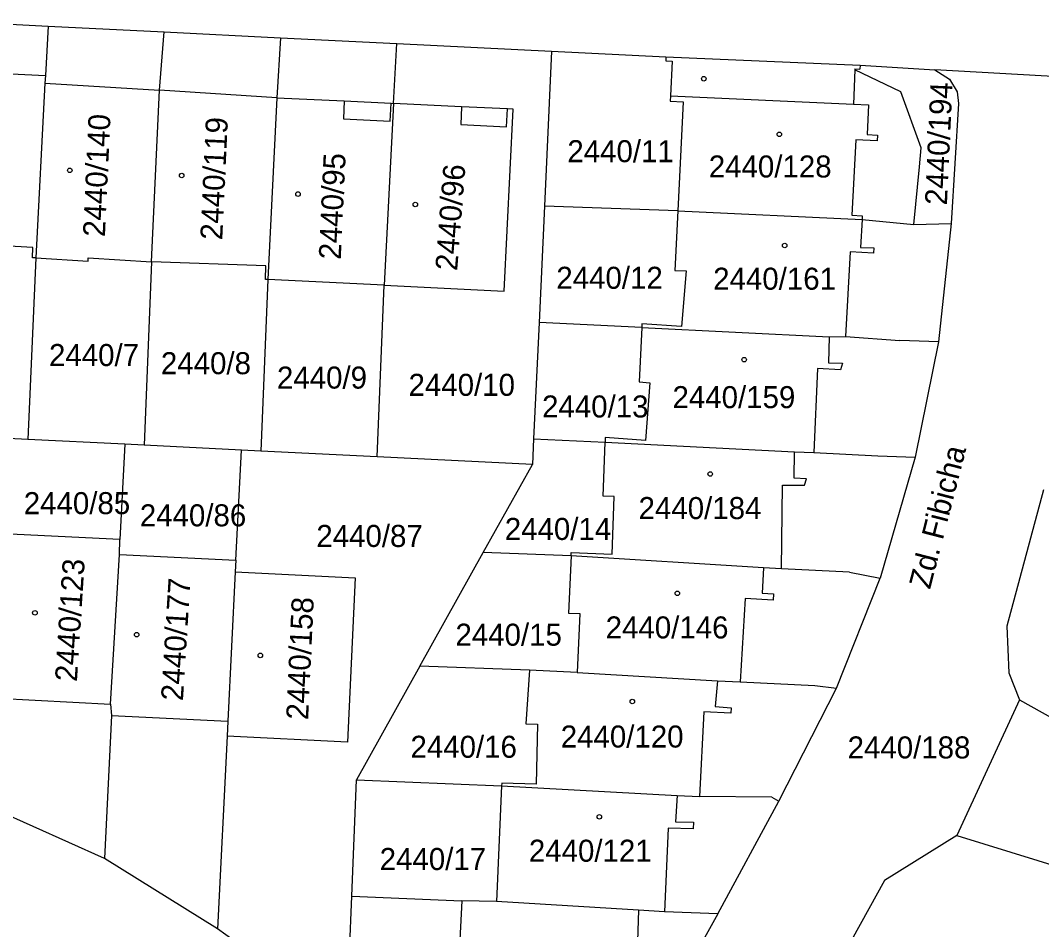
# Model space of a CAD drawing. Extents: x -755819 to -753140, y -1169796 to -1166000.
# Drawn here: x -755260.2 to -755181.4, y -1168268.7 to -1168198.5 of the extents above; entities that cross this region are included whole.
import ezdxf

# ---------------------------------------------------------------- set-up
doc = ezdxf.new("R2010")
doc.units = 0
for name, color, linetype in [('Vrstva 1', 7, 'Continuous'), ('Vrstva 15', 7, 'Continuous'), ('Vrstva 18', 7, 'Continuous'), ('Vrstva 19', 7, 'Continuous'), ('Vrstva 25', 7, 'Continuous'), ('Vrstva 4', 7, 'Continuous')]:
    doc.layers.add(name, color=color, linetype=linetype)

msp = doc.modelspace()

# ---------------------------------------------------------------- linework, layer by layer
at = {"layer": 'Vrstva 1'}
for p, q in [((-755267.04, -1168198.54), (-755258.07, -1168198.98)), ((-755258.07, -1168198.98), (-755258.27, -1168202.78)), ((-755258.07, -1168198.98), (-755249.1, -1168199.43)), ((-755249.45, -1168203.93), (-755249.1, -1168199.43)), ((-755249.1, -1168199.43), (-755240.12, -1168199.87)), ((-755240.12, -1168199.87), (-755240.4, -1168204.5)), ((-755240.12, -1168199.87), (-755231.15, -1168200.31)), ((-755231.4, -1168204.94), (-755231.15, -1168200.31)), ((-755231.15, -1168200.31), (-755219.19, -1168200.9)), ((-755219.19, -1168200.9), (-755219.74, -1168212.87)), ((-755219.19, -1168200.9), (-755210.36, -1168201.35)), ((-755210.36, -1168201.35), (-755210.37, -1168201.65)), ((-755210.37, -1168201.65), (-755209.88, -1168201.68)), ((-755210.36, -1168201.35), (-755195.37, -1168202)), ((-755209.88, -1168201.68), (-755210.02, -1168204.36)), ((-755195.37, -1168202), (-755195.38, -1168202.3)), ((-755195.37, -1168202), (-755189.61, -1168202.34)), ((-755258.27, -1168202.78), (-755258.31, -1168203.38)), ((-755195.78, -1168202.28), (-755195.78, -1168202.34)), ((-755195.78, -1168202.28), (-755195.38, -1168202.3)), ((-755192.22, -1168204.04), (-755195.78, -1168202.34)), ((-755175.08, -1168203.18), (-755189.61, -1168202.34)), ((-755189.61, -1168202.34), (-755188.48, -1168203.06)), ((-755258.31, -1168203.38), (-755259, -1168216.86)), ((-755188.48, -1168203.06), (-755187.88, -1168204.06)), ((-755250.08, -1168217.17), (-755249.45, -1168203.93)), ((-755210.02, -1168204.36), (-755210.04, -1168204.78)), ((-755190.65, -1168208.36), (-755192.22, -1168204.04)), ((-755187.88, -1168204.06), (-755187.77, -1168204.96)), ((-755240.4, -1168204.5), (-755241.11, -1168218.54)), ((-755231.4, -1168204.94), (-755232.11, -1168218.98)), ((-755226.14, -1168205.2), (-755231.4, -1168204.94)), ((-755222.6, -1168205.37), (-755226.14, -1168205.2)), ((-755210.04, -1168204.78), (-755209.02, -1168204.83)), ((-755209.02, -1168204.83), (-755209.45, -1168213.24)), ((-755187.77, -1168204.96), (-755188.34, -1168214.21)), ((-755222.86, -1168219.44), (-755222.16, -1168205.39)), ((-755222.16, -1168205.39), (-755222.6, -1168205.37)), ((-755190.79, -1168209.83), (-755190.65, -1168208.36)), ((-755191.21, -1168214.3), (-755190.79, -1168209.83)), ((-755219.74, -1168212.87), (-755220.16, -1168221.84)), ((-755209.45, -1168213.24), (-755219.74, -1168212.87)), ((-755209.45, -1168213.24), (-755209.68, -1168217.83)), ((-755209.45, -1168213.24), (-755195.22, -1168213.91)), ((-755195.22, -1168213.91), (-755191.21, -1168214.3)), ((-755191.21, -1168214.3), (-755188.34, -1168214.21)), ((-755188.34, -1168214.21), (-755189.32, -1168223.34)), ((-755259.23, -1168216.05), (-755264.01, -1168215.82)), ((-755259.27, -1168216.85), (-755259.23, -1168216.05)), ((-755259, -1168216.86), (-755259.62, -1168230.87)), ((-755259, -1168216.86), (-755259.27, -1168216.85)), ((-755259, -1168216.86), (-755254.97, -1168217.11)), ((-755254.97, -1168217.11), (-755254.96, -1168216.86)), ((-755254.96, -1168216.86), (-755250.08, -1168217.17)), ((-755250.08, -1168217.17), (-755250.64, -1168231.32)), ((-755241.25, -1168217.48), (-755250.08, -1168217.17)), ((-755241.29, -1168218.53), (-755241.25, -1168217.48)), ((-755209.68, -1168217.83), (-755208.79, -1168217.87)), ((-755241.11, -1168218.54), (-755241.64, -1168231.77)), ((-755241.11, -1168218.54), (-755241.29, -1168218.53)), ((-755232.11, -1168218.98), (-755241.11, -1168218.54)), ((-755208.79, -1168217.87), (-755209.16, -1168222.15)), ((-755232.66, -1168232.21), (-755232.11, -1168218.98)), ((-755232.11, -1168218.98), (-755222.86, -1168219.44)), ((-755220.16, -1168221.84), (-755220.58, -1168230.82)), ((-755212.22, -1168222.24), (-755220.16, -1168221.84)), ((-755212.22, -1168222.24), (-755212.44, -1168226.44)), ((-755212.21, -1168221.96), (-755212.22, -1168222.24)), ((-755212.22, -1168222.24), (-755197.76, -1168222.96)), ((-755209.16, -1168222.15), (-755212.21, -1168221.96)), ((-755197.76, -1168222.96), (-755196.49, -1168222.94)), ((-755196.49, -1168222.94), (-755192.3, -1168223.23)), ((-755189.32, -1168223.34), (-755192.3, -1168223.23)), ((-755189.32, -1168223.34), (-755191.13, -1168232.23)), ((-755212.44, -1168226.44), (-755211.6, -1168226.5)), ((-755211.6, -1168226.5), (-755211.93, -1168230.95)), ((-755259.62, -1168230.87), (-755261.12, -1168230.8)), ((-755252.13, -1168231.25), (-755259.62, -1168230.87)), ((-755252.13, -1168231.25), (-755252.53, -1168238.6)), ((-755250.64, -1168231.32), (-755252.13, -1168231.25)), ((-755220.58, -1168230.82), (-755220.67, -1168232.81)), ((-755220.58, -1168230.82), (-755215.06, -1168231.09)), ((-755215.21, -1168235.25), (-755215.06, -1168231.09)), ((-755215.04, -1168230.73), (-755215.06, -1168231.09)), ((-755215.06, -1168231.09), (-755200.43, -1168231.82)), ((-755211.93, -1168230.95), (-755215.04, -1168230.73)), ((-755243.14, -1168231.69), (-755250.64, -1168231.32)), ((-755243.56, -1168240.18), (-755243.14, -1168231.69)), ((-755241.64, -1168231.77), (-755243.14, -1168231.69)), ((-755232.66, -1168232.21), (-755241.64, -1168231.77)), ((-755200.43, -1168231.82), (-755198.95, -1168231.89)), ((-755198.95, -1168231.89), (-755194, -1168232.13)), ((-755220.67, -1168232.81), (-755232.66, -1168232.21)), ((-755224.46, -1168239.6), (-755220.67, -1168232.81)), ((-755194, -1168232.13), (-755191.13, -1168232.23)), ((-755191.13, -1168232.23), (-755193.81, -1168241.58)), ((-755181.22, -1168234.77), (-755184.05, -1168245.28)), ((-755214.37, -1168235.28), (-755215.21, -1168235.25)), ((-755214.52, -1168239.72), (-755214.37, -1168235.28)), ((-755252.53, -1168238.6), (-755261.51, -1168238.17)), ((-755252.55, -1168239.74), (-755252.53, -1168238.6)), ((-755253.24, -1168251.29), (-755252.55, -1168239.74)), ((-755252.55, -1168239.74), (-755243.56, -1168240.18)), ((-755229.35, -1168248.37), (-755224.46, -1168239.6)), ((-755217.68, -1168239.86), (-755224.46, -1168239.6)), ((-755217.68, -1168239.86), (-755217.88, -1168244.27)), ((-755217.68, -1168239.86), (-755217.67, -1168239.61)), ((-755202.83, -1168240.78), (-755217.68, -1168239.86)), ((-755217.67, -1168239.61), (-755214.52, -1168239.72)), ((-755243.56, -1168240.18), (-755243.61, -1168241.1)), ((-755243.61, -1168241.1), (-755244.18, -1168252.61)), ((-755243.61, -1168241.1), (-755234.35, -1168241.56)), ((-755201.45, -1168240.85), (-755202.83, -1168240.78)), ((-755196.19, -1168241.11), (-755201.45, -1168240.85)), ((-755196.19, -1168241.11), (-755193.81, -1168241.58)), ((-755234.35, -1168241.56), (-755234.95, -1168254.23)), ((-755197.18, -1168250.06), (-755193.81, -1168241.58)), ((-755217.88, -1168244.27), (-755217.02, -1168244.31)), ((-755217.02, -1168244.31), (-755217.22, -1168248.85)), ((-755184.05, -1168245.28), (-755183.89, -1168248.88)), ((-755229.35, -1168248.37), (-755234.24, -1168257.13)), ((-755220.9, -1168248.68), (-755229.35, -1168248.37)), ((-755220.9, -1168248.68), (-755221.18, -1168252.83)), ((-755217.22, -1168248.85), (-755220.9, -1168248.68)), ((-755217.22, -1168248.85), (-755206.39, -1168249.51)), ((-755183.89, -1168248.88), (-755183.06, -1168250.98)), ((-755206.39, -1168249.51), (-755204.63, -1168249.59)), ((-755204.63, -1168249.59), (-755198.86, -1168249.87)), ((-755201.65, -1168258.79), (-755197.18, -1168250.06)), ((-755198.86, -1168249.87), (-755197.18, -1168250.06)), ((-755253.24, -1168251.29), (-755253.17, -1168252.17)), ((-755183.06, -1168250.98), (-755187.89, -1168261.43)), ((-755183.06, -1168250.98), (-755178.01, -1168253.78)), ((-755253.17, -1168252.17), (-755253.72, -1168263.21)), ((-755244.18, -1168252.61), (-755244.24, -1168253.77)), ((-755221.18, -1168252.83), (-755220.27, -1168252.85)), ((-755220.27, -1168252.85), (-755220.39, -1168257.47)), ((-755244.24, -1168253.77), (-755244.98, -1168268.65)), ((-755234.95, -1168254.23), (-755244.24, -1168253.77)), ((-755234.61, -1168266.12), (-755234.24, -1168257.13)), ((-755234.24, -1168257.13), (-755223.05, -1168257.61)), ((-755223.05, -1168257.61), (-755223.43, -1168266.53)), ((-755223.04, -1168257.4), (-755223.05, -1168257.61)), ((-755223.05, -1168257.61), (-755209.5, -1168258.34)), ((-755220.39, -1168257.47), (-755223.04, -1168257.4)), ((-755209.5, -1168258.34), (-755207.76, -1168258.42)), ((-755202.19, -1168258.49), (-755207.76, -1168258.42)), ((-755206.35, -1168267.48), (-755201.65, -1168258.79)), ((-755202.19, -1168258.49), (-755201.65, -1168258.79)), ((-755253.72, -1168263.21), (-755262.54, -1168259.27)), ((-755187.89, -1168261.43), (-755193.49, -1168264.91)), ((-755187.89, -1168261.43), (-755177.28, -1168264.72)), ((-755244.98, -1168268.65), (-755253.72, -1168263.21)), ((-755193.49, -1168264.91), (-755200.79, -1168278.09)), ((-755235.01, -1168275.72), (-755234.61, -1168266.12)), ((-755234.61, -1168266.12), (-755226.12, -1168266.48)), ((-755226.12, -1168266.48), (-755226.58, -1168275.64)), ((-755223.43, -1168266.53), (-755226.12, -1168266.48)), ((-755212.47, -1168267.2), (-755223.43, -1168266.53)), ((-755210.47, -1168267.32), (-755212.47, -1168267.2)), ((-755206.35, -1168267.48), (-755211.27, -1168276.34)), ((-755206.35, -1168267.48), (-755210.47, -1168267.32)), ((-755235.01, -1168275.72), (-755244.98, -1168268.65))]:
    msp.add_line(p, q, dxfattribs=at)
at = {"layer": 'Vrstva 25'}
for centre in [(-755207.44, -1168203.04), (-755201.61, -1168207.33), (-755256.39, -1168210.11), (-755247.75, -1168210.51), (-755238.77, -1168211.94), (-755229.71, -1168212.74), (-755201.19, -1168215.91), (-755204.32, -1168224.72), (-755206.94, -1168233.54), (-755209.48, -1168242.75), (-755259.08, -1168244.25), (-755251.22, -1168245.94), (-755241.68, -1168247.54), (-755212.96, -1168251.1), (-755215.5, -1168259.99)]:
    msp.add_circle(centre, 0.175, dxfattribs=at)
at = {"layer": 'Vrstva 4'}
for p, q in [((-755267.26, -1168202.36), (-755258.27, -1168202.78)), ((-755195.78, -1168202.34), (-755195.89, -1168204.99)), ((-755258.31, -1168203.38), (-755249.45, -1168203.93)), ((-755240.4, -1168204.5), (-755249.45, -1168203.93)), ((-755210.02, -1168204.36), (-755195.89, -1168204.99)), ((-755240.4, -1168204.5), (-755235.2, -1168204.75)), ((-755235.2, -1168204.75), (-755235.26, -1168206.14)), ((-755235.2, -1168204.75), (-755231.57, -1168204.93)), ((-755231.64, -1168206.32), (-755231.57, -1168204.93)), ((-755231.57, -1168204.93), (-755231.4, -1168204.94)), ((-755226.14, -1168205.2), (-755226.2, -1168206.58)), ((-755195.89, -1168204.99), (-755194.71, -1168205.06)), ((-755194.71, -1168205.06), (-755194.83, -1168207.34)), ((-755222.66, -1168206.76), (-755222.6, -1168205.37)), ((-755235.26, -1168206.14), (-755231.64, -1168206.32)), ((-755226.2, -1168206.58), (-755222.66, -1168206.76)), ((-755194.83, -1168207.34), (-755194.03, -1168207.39)), ((-755194.03, -1168207.39), (-755194.05, -1168207.84)), ((-755195.71, -1168207.75), (-755196.02, -1168213.57)), ((-755194.05, -1168207.84), (-755195.71, -1168207.75)), ((-755196.02, -1168213.57), (-755195.2, -1168213.61)), ((-755195.22, -1168213.91), (-755195.33, -1168216.05)), ((-755195.2, -1168213.61), (-755195.22, -1168213.91)), ((-755195.33, -1168216.05), (-755194.31, -1168216.1)), ((-755194.31, -1168216.1), (-755194.33, -1168216.5)), ((-755196.14, -1168216.4), (-755196.49, -1168222.94)), ((-755194.33, -1168216.5), (-755196.14, -1168216.4)), ((-755197.76, -1168222.96), (-755197.82, -1168224.97)), ((-755198.67, -1168225.41), (-755198.95, -1168231.89)), ((-755196.89, -1168225.49), (-755198.67, -1168225.41)), ((-755197.82, -1168224.97), (-755196.74, -1168225)), ((-755196.74, -1168225), (-755196.89, -1168225.49)), ((-755200.47, -1168233.85), (-755200.43, -1168231.82)), ((-755201.45, -1168240.85), (-755201.35, -1168234.41)), ((-755201.35, -1168234.41), (-755199.65, -1168234.41)), ((-755199.51, -1168233.91), (-755200.47, -1168233.85)), ((-755199.65, -1168234.41), (-755199.51, -1168233.91)), ((-755202.83, -1168240.78), (-755202.94, -1168242.73)), ((-755202.94, -1168242.73), (-755202.05, -1168242.78)), ((-755202.05, -1168242.78), (-755202.08, -1168243.28)), ((-755204.24, -1168243.15), (-755204.63, -1168249.59)), ((-755202.08, -1168243.28), (-755204.24, -1168243.15)), ((-755206.39, -1168249.51), (-755206.56, -1168251.49)), ((-755262.23, -1168250.83), (-755253.24, -1168251.29)), ((-755206.56, -1168251.49), (-755205.32, -1168251.59)), ((-755205.32, -1168251.59), (-755205.35, -1168252)), ((-755253.17, -1168252.17), (-755244.18, -1168252.61)), ((-755207.43, -1168251.89), (-755207.76, -1168258.42)), ((-755205.35, -1168252), (-755207.43, -1168251.89)), ((-755209.5, -1168258.34), (-755209.61, -1168260.39)), ((-755209.61, -1168260.39), (-755208.24, -1168260.41)), ((-755208.24, -1168260.41), (-755208.26, -1168260.93)), ((-755210.19, -1168260.86), (-755210.47, -1168267.32)), ((-755208.26, -1168260.93), (-755210.19, -1168260.86)), ((-755212.47, -1168267.2), (-755212.59, -1168270.39))]:
    msp.add_line(p, q, dxfattribs=at)

# ---------------------------------------------------------------- texts
at = {"layer": 'Vrstva 15'}
msp.add_text('Zd. Fibicha', height=1.7, rotation=75.57313, dxfattribs=at).set_placement((-755189.971, -1168242.49))
at = {"layer": 'Vrstva 18'}
msp.add_text('2440/194', height=1.7, rotation=87.31877, dxfattribs=at).set_placement((-755188.669, -1168212.823))
for s, p in [('2440/11', (-755217.973, -1168209.48)), ('2440/12', (-755218.823, -1168219.25)), ('2440/7', (-755257.993, -1168225.21)), ('2440/8', (-755249.353, -1168225.84)), ('2440/9', (-755240.393, -1168226.95)), ('2440/10', (-755230.233, -1168227.51)), ('2440/13', (-755219.923, -1168229.18)), ('2440/85', (-755259.942, -1168236.64)), ('2440/86', (-755250.982, -1168237.58)), ('2440/87', (-755237.353, -1168239.17)), ('2440/14', (-755222.803, -1168238.63)), ('2440/15', (-755226.613, -1168246.79)), ('2440/16', (-755230.083, -1168255.44)), ('2440/188', (-755196.333, -1168255.49)), ('2440/17', (-755232.463, -1168264.1))]:
    msp.add_text(s, height=1.7, dxfattribs=at).set_placement(p)
at = {"layer": 'Vrstva 19'}
for s, rotation, p in [('2440/140', 87.31877, (-755253.679, -1168215.273)), ('2440/119', 87.31877, (-755244.619, -1168215.513)), ('2440/95', 87.31877, (-755235.469, -1168217.023)), ('2440/96', 85.4853, (-755226.481, -1168217.893)), ('2440/123', 86.28744, (-755255.839, -1168249.597)), ('2440/177', 86.40204, (-755247.655, -1168251.083)), ('2440/158', 87.31877, (-755237.989, -1168252.543))]:
    msp.add_text(s, height=1.7, rotation=rotation, dxfattribs=at).set_placement(p)
for s, p in [('2440/128', (-755207.053, -1168210.66)), ('2440/161', (-755206.713, -1168219.32)), ('2440/159', (-755209.853, -1168228.46)), ('2440/184', (-755212.473, -1168237.02)), ('2440/146', (-755215.013, -1168246.23)), ('2440/120', (-755218.483, -1168254.65)), ('2440/121', (-755220.943, -1168263.46))]:
    msp.add_text(s, height=1.7, dxfattribs=at).set_placement(p)

doc.saveas('drawing.dxf')
